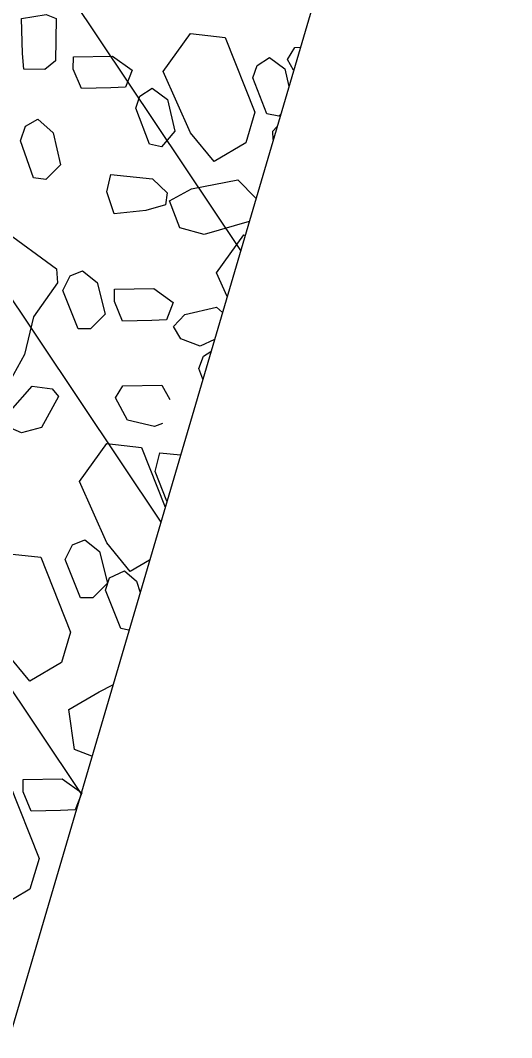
# Model space of a CAD drawing. Extents: x 2384780 to 2405861, y 547869 to 573706.
# Drawn here: x 2395746.39 to 2395757.69, y 553770.06 to 553793.46 of the extents above; entities that cross this region are included whole.
import ezdxf

# ---------------------------------------------------------------- set-up
doc = ezdxf.new("R2010")
doc.units = 0
for name, color, linetype in [('Breaklines', 7, 'Continuous'), ('Old_Level_6', 7, 'Continuous'), ('Old_Level_63', 7, 'Continuous')]:
    doc.layers.add(name, color=color, linetype=linetype)

msp = doc.modelspace()

# ---------------------------------------------------------------- linework, layer by layer
at = {"layer": 'Breaklines'}
msp.add_line((2395756.774, 553806.246), (2395733.1315, 553725.8665), dxfattribs=at)
at = {"layer": 'Old_Level_6'}
for p, q in [((2395737.6935, 553808.72725), (2395751.45525, 553788.16375)), ((2395736.50925, 553801.507), (2395749.6185, 553781.9185)), ((2395735.325, 553794.28675), (2395747.7815, 553775.6735))]:
    msp.add_line(p, q, dxfattribs=at)
for points in [[(2395746.4715, 553792.3385), (2395746.43575, 553792.69875), (2395746.41725, 553793.49675), (2395746.98225, 553793.591), (2395747.2095, 553793.499), (2395747.1985, 553792.53025), (2395746.95425, 553792.3295), (2395746.4715, 553792.3385)], [(2395750.8445, 553790.21125), (2395750.30625, 553790.8725), (2395749.6735, 553792.2785), (2395750.30075, 553793.15275), (2395751.1015, 553793.06425), (2395751.785, 553791.3435), (2395751.57325, 553790.64275), (2395750.8445, 553790.21125)], [(2395752.676, 553792.3135), (2395752.53425, 553792.55425), (2395752.704, 553792.8355), (2395752.83, 553792.8375)], [(2395748.80575, 553791.92075), (2395748.46825, 553791.90325), (2395747.79275, 553791.8875), (2395747.607, 553792.33725), (2395747.6085, 553792.6195), (2395748.50825, 553792.63425), (2395748.95775, 553792.314), (2395748.80575, 553791.92075)], [(2395752.378, 553791.30075), (2395752.33725, 553791.2525), (2395752.056, 553791.31), (2395751.74025, 553792.136), (2395751.835, 553792.41675), (2395752.11725, 553792.60325)], [(2395752.11725, 553792.60325), (2395752.47225, 553792.33925), (2395752.56425, 553791.9335)], [(2395749.42, 553791.90175), (2395749.77475, 553791.63775), (2395749.9405, 553790.906), (2395749.63975, 553790.55075), (2395749.3585, 553790.6085), (2395749.04275, 553791.4345), (2395749.13775, 553791.71475), (2395749.42, 553791.90175)], [(2395746.7905, 553791.188), (2395747.14575, 553790.86825), (2395747.3115, 553790.13575), (2395746.97275, 553789.8005), (2395746.6915, 553789.83825), (2395746.39475, 553790.68375), (2395746.50825, 553791.02075), (2395746.7905, 553791.188)], [(2395752.19525, 553790.9115), (2395752.29175, 553791.00725)], [(2395752.20725, 553790.72025), (2395752.19525, 553790.9115)], [(2395749.727, 553789.211), (2395749.276, 553789.08175), (2395748.545, 553789.009), (2395748.378, 553789.5165), (2395748.4725, 553789.91), (2395749.4295, 553789.81225), (2395749.76525, 553789.49275), (2395749.727, 553789.211)], [(2395749.81675, 553789.30375), (2395750.324, 553789.583), (2395751.39275, 553789.78625), (2395751.8095, 553789.36775)], [(2395751.65125, 553788.82975), (2395750.6205, 553788.53325), (2395750.05825, 553788.68475), (2395749.81675, 553789.30375)], [(2395745.982, 553788.64675), (2395747.2165, 553787.74225), (2395747.243, 553787.4195), (2395746.6875, 553786.63675), (2395746.48725, 553785.772), (2395746.14325, 553785.1585), (2395745.88875, 553785.0955), (2395745.47575, 553785.5775), (2395744.829, 553786.17525), (2395745.03675, 553786.99275), (2395744.9835, 553787.63825), (2395745.08425, 553788.54675), (2395745.982, 553788.64675)], [(2395751.145, 553787.10875), (2395750.9015, 553787.6495), (2395751.529, 553788.52425), (2395751.5605, 553788.52075)], [(2395747.8165, 553787.69375), (2395748.15275, 553787.42975), (2395748.338, 553786.69825), (2395747.99875, 553786.36275), (2395747.71825, 553786.36325), (2395747.3645, 553787.24525), (2395747.5355, 553787.583), (2395747.8165, 553787.69375)], [(2395749.7535, 553786.57325), (2395749.416, 553786.55575), (2395748.74075, 553786.54), (2395748.55525, 553786.99025), (2395748.55625, 553787.27175), (2395749.456, 553787.28675), (2395749.9055, 553786.9665), (2395749.7535, 553786.57325)], [(2395749.91, 553786.41375), (2395750.1735, 553786.694), (2395750.905, 553786.86), (2395751.0355, 553786.736)], [(2395750.854, 553786.119), (2395750.5265, 553785.961), (2395750.07725, 553786.13175), (2395749.91, 553786.41375)], [(2395750.58525, 553785.20575), (2395750.49225, 553785.44975), (2395750.6055, 553785.7305), (2395750.772, 553785.84075)], [(2395746.11375, 553784.09825), (2395746.16275, 553784.47975), (2395746.6585, 553785.04325), (2395747.11925, 553784.9815), (2395747.26475, 553784.80925), (2395746.87875, 553784.09275), (2395746.41475, 553783.96825), (2395746.11375, 553784.09825)], [(2395749.66075, 553784.18275), (2395749.47325, 553784.113), (2395748.854, 553784.26525), (2395748.57475, 553784.7725), (2395748.74425, 553785.05325), (2395749.6445, 553785.06875), (2395749.825, 553784.741)], [(2395748.918, 553780.78175), (2395748.38, 553781.44275), (2395747.747, 553782.84875), (2395748.3745, 553783.723), (2395749.1755, 553783.63475), (2395749.72, 553782.264)], [(2395749.76025, 553782.40075), (2395749.48675, 553783.08325), (2395749.60075, 553783.514), (2395750.07425, 553783.468)], [(2395747.8735, 553781.50675), (2395748.20975, 553781.24275), (2395748.39375, 553780.51125), (2395748.056, 553780.1755), (2395747.775, 553780.17625), (2395747.42125, 553781.0585), (2395747.5915, 553781.39575), (2395747.8735, 553781.50675)], [(2395746.603, 553778.2575), (2395746.06425, 553778.91875), (2395745.432, 553780.3245), (2395746.05925, 553781.199), (2395746.85925, 553781.1105), (2395747.543, 553779.3895), (2395747.3315, 553778.68925), (2395746.603, 553778.2575)], [(2395749.36125, 553781.04425), (2395748.918, 553780.78175)], [(2395748.88725, 553779.4325), (2395748.70125, 553779.47), (2395748.34725, 553780.35225), (2395748.44325, 553780.63375), (2395748.781, 553780.80075)], [(2395748.781, 553780.80075), (2395749.06125, 553780.55625), (2395749.143, 553780.302)], [(2395747.5055, 553777.608), (2395748.20125, 553778.0175), (2395748.51675, 553778.17325)], [(2395748.034, 553776.532), (2395747.6335, 553776.6885), (2395747.5055, 553777.608)], [(2395745.879, 553773.04525), (2395745.3405, 553773.7065), (2395744.70775, 553775.11225), (2395745.33525, 553775.98675), (2395746.136, 553775.89825), (2395746.8195, 553774.17725), (2395746.60775, 553773.47725), (2395745.879, 553773.04525)], [(2395747.6515, 553775.29975), (2395747.314, 553775.28175), (2395746.63925, 553775.266), (2395746.45375, 553775.71625), (2395746.4545, 553775.998), (2395747.35425, 553776.013), (2395747.80325, 553775.69275), (2395747.6515, 553775.29975)]]:
    msp.add_lwpolyline(points, dxfattribs=at)
at = {"layer": 'Old_Level_63'}
msp.add_ellipse((2395727.45003, 554021.05834), major_axis=(15.71221, 376.73026), ratio=0.59897866, dxfattribs=at)

doc.saveas('drawing.dxf')
